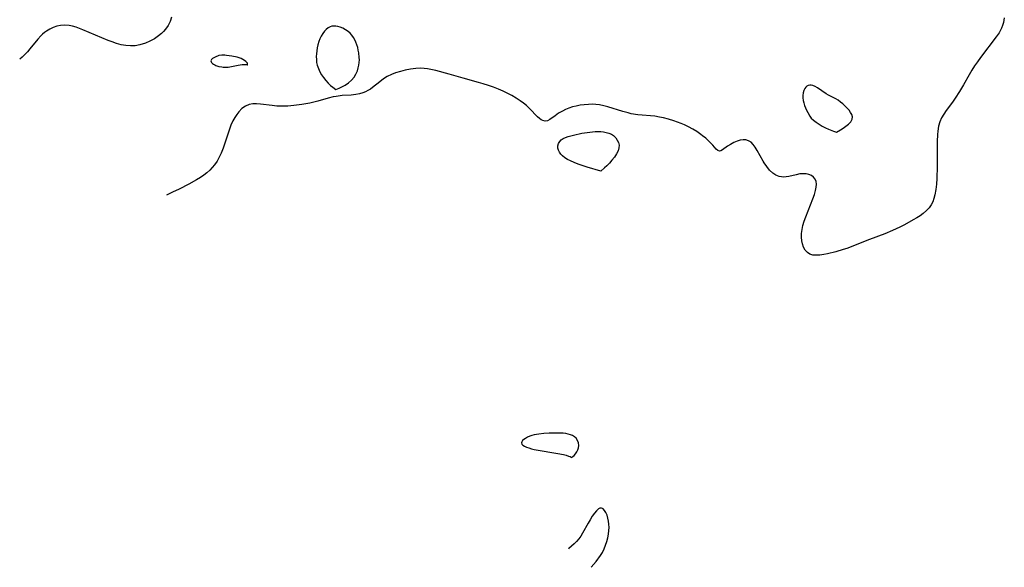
# Model space of a CAD drawing. Header units: inches. Extents: x 1073367 to 1082519, y 1569854 to 1574957.
# Tile 273 of 565: x 1079051 to 1079386, y 1571442 to 1571627. Entities that reach past the tile are written whole.
import ezdxf

# ---------------------------------------------------------------- set-up
doc = ezdxf.new("R2010")
doc.units = ezdxf.units.IN
doc.header["$MEASUREMENT"] = 0
doc.layers.add('CGG_CurvaNivelLidar_v1', color=7, linetype='Continuous', lineweight=30, true_color=0x008008)

msp = doc.modelspace()

# ---------------------------------------------------------------- linework, layer by layer
at = {"layer": 'CGG_CurvaNivelLidar_v1'}
for points in [[(1079102.7979, 1571628.1826, 73), (1079102.307, 1571626.7855, 73), (1079101.624, 1571625.4373, 73), (1079100.7534, 1571624.1723, 73), (1079100.0805, 1571623.4043, 73), (1079099.3376, 1571622.6848, 73), (1079098.3328, 1571621.854, 73), (1079096.9357, 1571620.8974, 73), (1079095.4441, 1571620.0695, 73), (1079093.8797, 1571619.3854, 73), (1079092.0211, 1571618.8113, 73), (1079090.4299, 1571618.5235, 73), (1079088.8185, 1571618.4357, 73), (1079087.2356, 1571618.5625, 73), (1079085.6517, 1571618.8662, 73), (1079084.0725, 1571619.3077, 73), (1079082.5959, 1571619.8187, 73), (1079081.2371, 1571620.3446, 73), (1079072.7078, 1571623.9056, 73), (1079070.3555, 1571624.7867, 73), (1079069.2004, 1571625.1519, 73), (1079068.0513, 1571625.4168, 73), (1079066.5503, 1571625.5501, 73), (1079065.0532, 1571625.4429, 73), (1079063.8028, 1571625.1679, 73), (1079062.5844, 1571624.7429, 73), (1079061.4093, 1571624.1844, 73), (1079060.2907, 1571623.5025, 73), (1079059.5958, 1571622.9896, 73), (1079058.9681, 1571622.4509, 73), (1079058.3412, 1571621.8408, 73), (1079057.3938, 1571620.7944, 73), (1079054.6965, 1571617.4506, 73), (1079053.8305, 1571616.4497, 73), (1079052.938, 1571615.5083, 73), (1079052.019, 1571614.6463, 73), (1079051.2198, 1571614.0057, 73)], [(1079385.5052, 1571627.9589, 73.5), (1079385.1893, 1571626.421, 73.5), (1079384.9029, 1571625.4155, 73.5), (1079384.5369, 1571624.4487, 73.5), (1079383.7319, 1571622.941, 73.5), (1079382.7446, 1571621.4998, 73.5), (1079377.4504, 1571614.5804, 73.5), (1079376.3594, 1571613.0949, 73.5), (1079375.3794, 1571611.6564, 73.5), (1079374.4453, 1571610.1829, 73.5), (1079373.5568, 1571608.681, 73.5), (1079371.6306, 1571605.2177, 73.5), (1079370.3092, 1571602.9831, 73.5), (1079368.8201, 1571600.7125, 73.5), (1079367.8703, 1571599.3725, 73.5), (1079365.7424, 1571596.4956, 73.5), (1079364.9323, 1571595.2778, 73.5), (1079364.2217, 1571594.0239, 73.5), (1079363.6491, 1571592.7174, 73.5), (1079363.2089, 1571591.1876, 73.5), (1079362.9426, 1571589.5899, 73.5), (1079362.8358, 1571588.4455, 73.5), (1079362.7408, 1571585.9874, 73.5), (1079362.7359, 1571577.5018, 73.5), (1079362.6218, 1571573.4402, 73.5), (1079362.4863, 1571571.5409, 73.5), (1079362.2714, 1571569.689, 73.5), (1079361.9471, 1571567.9052, 73.5), (1079361.6247, 1571566.715, 73.5), (1079361.2012, 1571565.5844, 73.5), (1079360.6554, 1571564.528, 73.5), (1079359.9416, 1571563.522, 73.5), (1079359.0966, 1571562.6007, 73.5), (1079357.9585, 1571561.6042, 73.5), (1079356.8994, 1571560.826, 73.5), (1079355.774, 1571560.0956, 73.5), (1079354.5983, 1571559.4006, 73.5), (1079351.6472, 1571557.8065, 73.5), (1079350.0839, 1571557.0135, 73.5), (1079347.5719, 1571555.8417, 73.5), (1079344.9167, 1571554.7545, 73.5), (1079339.6808, 1571552.7737, 73.5), (1079334.9158, 1571550.8361, 73.5), (1079333.501, 1571550.2772, 73.5), (1079332.0808, 1571549.7603, 73.5), (1079330.8151, 1571549.3506, 73.5), (1079328.291, 1571548.6416, 73.5), (1079325.5083, 1571547.9708, 73.5), (1079324.1787, 1571547.703, 73.5), (1079322.8832, 1571547.4998, 73.5), (1079321.6639, 1571547.4108, 73.5), (1079320.5367, 1571547.4891, 73.5), (1079319.5286, 1571547.7898, 73.5), (1079318.664, 1571548.3559, 73.5), (1079317.9456, 1571549.1515, 73.5), (1079317.3744, 1571550.1295, 73.5), (1079316.9596, 1571551.2527, 73.5), (1079316.7308, 1571552.3549, 73.5), (1079316.6312, 1571553.5257, 73.5), (1079316.66, 1571554.8069, 73.5), (1079316.8214, 1571556.1203, 73.5), (1079317.1369, 1571557.5523, 73.5), (1079317.5672, 1571558.9912, 73.5), (1079318.0779, 1571560.4296, 73.5), (1079320.5281, 1571566.6164, 73.5), (1079321.0243, 1571568.047, 73.5), (1079321.4232, 1571569.4118, 73.5), (1079321.6594, 1571570.5246, 73.5), (1079321.75, 1571571.5558, 73.5), (1079321.6439, 1571572.4889, 73.5), (1079321.3081, 1571573.2921, 73.5), (1079320.7669, 1571573.9672, 73.5), (1079320.0541, 1571574.496, 73.5), (1079319.1756, 1571574.8678, 73.5), (1079318.1869, 1571575.0661, 73.5), (1079317.1719, 1571575.0992, 73.5), (1079316.1172, 1571575.006, 73.5), (1079314.8406, 1571574.7751, 73.5), (1079312.3234, 1571574.189, 73.5), (1079311.4828, 1571574.0307, 73.5), (1079310.6529, 1571573.9523, 73.5), (1079309.8688, 1571573.9869, 73.5), (1079309.0946, 1571574.1407, 73.5), (1079307.9718, 1571574.6042, 73.5), (1079306.8805, 1571575.3405, 73.5), (1079305.8203, 1571576.3432, 73.5), (1079304.8482, 1571577.5186, 73.5), (1079303.9613, 1571578.8134, 73.5), (1079303.6203, 1571579.3704, 73.5), (1079301.6317, 1571582.9617, 73.5), (1079300.9705, 1571584.0822, 73.5), (1079300.2465, 1571585.0588, 73.5), (1079299.5104, 1571585.7542, 73.5), (1079298.6897, 1571586.2646, 73.5), (1079297.8019, 1571586.5595, 73.5), (1079296.8438, 1571586.6161, 73.5), (1079295.8537, 1571586.4659, 73.5), (1079294.8526, 1571586.1584, 73.5), (1079293.6928, 1571585.6549, 73.5), (1079292.5807, 1571585.0532, 73.5), (1079291.5533, 1571584.4062, 73.5), (1079289.8752, 1571583.1664, 73.5), (1079289.307, 1571582.8081, 73.5), (1079288.7906, 1571582.7004, 73.5), (1079288.2771, 1571582.9236, 73.5), (1079287.7328, 1571583.422, 73.5), (1079286.5443, 1571584.7339, 73.5), (1079285.0991, 1571586.205, 73.5), (1079284.1157, 1571587.1101, 73.5), (1079283.0415, 1571588.005, 73.5), (1079282.4455, 1571588.4587, 73.5), (1079281.1329, 1571589.3699, 73.5), (1079279.7418, 1571590.2243, 73.5), (1079278.2834, 1571591.0096, 73.5), (1079276.9581, 1571591.6337, 73.5), (1079275.7513, 1571592.1489, 73.5), (1079274.5236, 1571592.6284, 73.5), (1079273.2786, 1571593.0701, 73.5), (1079271.534, 1571593.6121, 73.5), (1079269.7693, 1571594.0674, 73.5), (1079268.4805, 1571594.3345, 73.5), (1079266.8321, 1571594.5833, 73.5), (1079261.0736, 1571595.1233, 73.5), (1079258.7914, 1571595.4729, 73.5), (1079257.7747, 1571595.7022, 73.5), (1079255.952, 1571596.2119, 73.5), (1079250.9455, 1571597.8054, 73.5), (1079249.5391, 1571598.1723, 73.5), (1079248.1216, 1571598.4483, 73.5), (1079246.8602, 1571598.594, 73.5), (1079245.5927, 1571598.6522, 73.5), (1079244.3251, 1571598.631, 73.5), (1079242.8521, 1571598.5154, 73.5), (1079241.49, 1571598.3314, 73.5), (1079240.1523, 1571598.0742, 73.5), (1079238.8507, 1571597.7374, 73.5), (1079237.6774, 1571597.3456, 73.5), (1079236.5558, 1571596.8859, 73.5), (1079235.4966, 1571596.3661, 73.5), (1079234.1804, 1571595.5877, 73.5), (1079233.0048, 1571594.783, 73.5), (1079231.1826, 1571593.4496, 73.5), (1079230.4099, 1571593.0724, 73.5), (1079229.6265, 1571592.9774, 73.5), (1079228.815, 1571593.1522, 73.5), (1079228.2495, 1571593.4375, 73.5), (1079227.695, 1571593.8378, 73.5), (1079227.0569, 1571594.4186, 73.5), (1079224.3315, 1571597.2554, 73.5), (1079223.2929, 1571598.2323, 73.5), (1079222.2549, 1571599.0768, 73.5), (1079221.1434, 1571599.8774, 73.5), (1079219.7487, 1571600.7803, 73.5), (1079218.2887, 1571601.6217, 73.5), (1079217.1861, 1571602.1962, 73.5), (1079215.3791, 1571603.0771, 73.5), (1079213.7402, 1571603.7957, 73.5), (1079212.0629, 1571604.4578, 73.5), (1079210.3566, 1571605.0649, 73.5), (1079208.5499, 1571605.6418, 73.5), (1079206.9911, 1571606.0973, 73.5), (1079201.7711, 1571607.4679, 73.5), (1079196.9761, 1571608.8923, 73.5), (1079192.5042, 1571610.1025, 73.5), (1079190.8133, 1571610.5058, 73.5), (1079189.6882, 1571610.7114, 73.5), (1079188.5663, 1571610.8534, 73.5), (1079187.4449, 1571610.919, 73.5), (1079185.6664, 1571610.8318, 73.5), (1079183.8925, 1571610.5681, 73.5), (1079182.125, 1571610.2033, 73.5), (1079180.4763, 1571609.8088, 73.5), (1079178.8584, 1571609.3261, 73.5), (1079177.4081, 1571608.7569, 73.5), (1079176.0192, 1571608.0691, 73.5), (1079174.7089, 1571607.2676, 73.5), (1079173.4443, 1571606.3295, 73.5), (1079171.048, 1571604.3764, 73.5), (1079170.2738, 1571603.8053, 73.5), (1079169.4683, 1571603.2956, 73.5), (1079168.6336, 1571602.8735, 73.5), (1079167.7579, 1571602.5272, 73.5), (1079166.5781, 1571602.1834, 73.5), (1079165.3569, 1571601.946, 73.5), (1079163.8137, 1571601.7769, 73.5), (1079160.6496, 1571601.5825, 73.5), (1079158.6501, 1571601.3499, 73.5), (1079157.6611, 1571601.1591, 73.5), (1079155.9509, 1571600.7303, 73.5), (1079152.4862, 1571599.7398, 73.5), (1079149.7396, 1571599.0899, 73.5), (1079147.0036, 1571598.5806, 73.5), (1079144.3122, 1571598.2127, 73.5), (1079142.263, 1571598.0445, 73.5), (1079140.3999, 1571597.9881, 73.5), (1079138.5622, 1571598.0473, 73.5), (1079136.9433, 1571598.2099, 73.5), (1079133.0112, 1571598.7528, 73.5), (1079131.6568, 1571598.8547, 73.5), (1079130.3605, 1571598.8197, 73.5), (1079129.1369, 1571598.5843, 73.5), (1079127.859, 1571598.0173, 73.5), (1079126.6895, 1571597.1724, 73.5), (1079125.6275, 1571596.1036, 73.5), (1079124.901, 1571595.1749, 73.5), (1079124.2375, 1571594.1581, 73.5), (1079123.6375, 1571593.0665, 73.5), (1079122.9385, 1571591.5283, 73.5), (1079122.3173, 1571589.9126, 73.5), (1079120.2473, 1571583.784, 73.5), (1079119.6035, 1571582.109, 73.5), (1079118.9623, 1571580.7071, 73.5), (1079118.2275, 1571579.3682, 73.5), (1079117.3855, 1571578.1093, 73.5), (1079116.6116, 1571577.1562, 73.5), (1079115.7614, 1571576.2696, 73.5), (1079114.7834, 1571575.401, 73.5), (1079113.7394, 1571574.5969, 73.5), (1079112.6415, 1571573.8478, 73.5), (1079111.2252, 1571572.9845, 73.5), (1079108.6743, 1571571.5939, 73.5), (1079105.3528, 1571569.9018, 73.5), (1079103.1376, 1571568.8227, 73.5), (1079101.0413, 1571567.8623, 73.5)], [(1079245.2278, 1571441.5584, 74), (1079246.9406, 1571443.5707, 74), (1079248.4152, 1571445.5714, 74), (1079249.0406, 1571446.6321, 74), (1079249.5987, 1571447.7866, 74), (1079250.0914, 1571449.0104, 74), (1079250.5144, 1571450.2841, 74), (1079250.8573, 1571451.5916, 74), (1079251.0888, 1571452.8013, 74), (1079251.2386, 1571454.0125, 74), (1079251.2987, 1571455.0913, 74), (1079251.2822, 1571456.1462, 74), (1079251.1797, 1571457.1627, 74), (1079250.9499, 1571458.2577, 74), (1079250.623, 1571459.2597, 74), (1079250.2248, 1571460.1409, 74), (1079249.7758, 1571460.8644, 74), (1079249.292, 1571461.3827, 74), (1079249.0354, 1571461.5481, 74), (1079248.7629, 1571461.638, 74), (1079248.5536, 1571461.6516, 74), (1079248.3433, 1571461.6193, 74), (1079248.187, 1571461.5681, 74), (1079247.7795, 1571461.3446, 74), (1079247.0754, 1571460.7251, 74), (1079246.3533, 1571459.8713, 74), (1079245.6249, 1571458.85, 74), (1079244.9009, 1571457.7119, 74), (1079244.2259, 1571456.5619, 74), (1079242.3315, 1571453.1383, 74), (1079241.73, 1571452.1387, 74), (1079241.066, 1571451.2013, 74), (1079240.2827, 1571450.3124, 74), (1079239.4306, 1571449.4872, 74), (1079237.7075, 1571447.9254, 74), (1079237.5433, 1571447.7632, 74)]]:
    msp.add_polyline3d(points, dxfattribs=at)
for points in [[(1079158.5, 1571603.652, 73.5), (1079159.6794, 1571604.1137, 73.5), (1079160.6454, 1571604.5623, 73.5), (1079161.7401, 1571605.1609, 73.5), (1079162.861, 1571605.9119, 73.5), (1079163.9031, 1571606.8197, 73.5), (1079164.7226, 1571607.8035, 73.5), (1079165.3739, 1571608.8737, 73.5), (1079165.8569, 1571609.9691, 73.5), (1079166.1737, 1571611.0261, 73.5), (1079166.3542, 1571611.9319, 73.5), (1079166.4842, 1571612.8466, 73.5), (1079166.5436, 1571613.7689, 73.5), (1079166.5266, 1571614.5436, 73.5), (1079166.3515, 1571616.099, 73.5), (1079166.1834, 1571617.032, 73.5), (1079165.9716, 1571617.9558, 73.5), (1079165.7098, 1571618.8617, 73.5), (1079165.3885, 1571619.7399, 73.5), (1079164.9938, 1571620.5784, 73.5), (1079164.5233, 1571621.3522, 73.5), (1079163.9791, 1571622.0727, 73.5), (1079163.3716, 1571622.7355, 73.5), (1079162.7067, 1571623.332, 73.5), (1079161.8396, 1571623.9497, 73.5), (1079160.9217, 1571624.4594, 73.5), (1079159.9769, 1571624.857, 73.5), (1079159.2562, 1571625.0731, 73.5), (1079158.5374, 1571625.1981, 73.5), (1079157.864, 1571625.2155, 73.5), (1079157.2093, 1571625.1289, 73.5), (1079156.5863, 1571624.9323, 73.5), (1079155.9152, 1571624.5606, 73.5), (1079155.2979, 1571624.0607, 73.5), (1079154.729, 1571623.4606, 73.5), (1079154.134, 1571622.6779, 73.5), (1079153.6011, 1571621.8164, 73.5), (1079153.1376, 1571620.893, 73.5), (1079152.7569, 1571619.9183, 73.5), (1079152.4616, 1571618.8652, 73.5), (1079152.2405, 1571617.7806, 73.5), (1079152.0854, 1571616.7978, 73.5), (1079151.973, 1571615.8075, 73.5), (1079151.9159, 1571614.8154, 73.5), (1079151.9322, 1571613.8265, 73.5), (1079152.0341, 1571612.8879, 73.5), (1079152.2694, 1571611.8834, 73.5), (1079152.6443, 1571610.8147, 73.5), (1079153.1404, 1571609.7214, 73.5), (1079153.7394, 1571608.6421, 73.5), (1079154.36, 1571607.7053, 73.5), (1079155.1615, 1571606.6997, 73.5), (1079155.9945, 1571605.807, 73.5), (1079156.797, 1571605.0435, 73.5), (1079157.5084, 1571604.4269, 73.5)], [(1079128.5, 1571611.9259, 73.5), (1079128.5809, 1571612.0593, 73.5), (1079128.5829, 1571612.3312, 73.5), (1079128.5215, 1571612.5586, 73.5), (1079128.2785, 1571612.9657, 73.5), (1079128.0293, 1571613.2202, 73.5), (1079127.5736, 1571613.5595, 73.5), (1079127.0185, 1571613.8729, 73.5), (1079126.3972, 1571614.1533, 73.5), (1079125.7441, 1571614.3946, 73.5), (1079125.0945, 1571614.5906, 73.5), (1079123.2881, 1571614.9713, 73.5), (1079121.4853, 1571615.2407, 73.5), (1079120.8864, 1571615.2896, 73.5), (1079119.8042, 1571615.2857, 73.5), (1079118.8573, 1571615.1548, 73.5), (1079118.4066, 1571615.0392, 73.5), (1079118.0212, 1571614.9046, 73.5), (1079117.3113, 1571614.5717, 73.5), (1079116.6372, 1571614.1364, 73.5), (1079116.3804, 1571613.9034, 73.5), (1079116.2, 1571613.6617, 73.5), (1079116.119, 1571613.4117, 73.5), (1079116.1748, 1571613.1061, 73.5), (1079116.3683, 1571612.7996, 73.5), (1079116.6677, 1571612.5035, 73.5), (1079117.0506, 1571612.2301, 73.5), (1079117.4379, 1571612.0199, 73.5), (1079117.864, 1571611.8342, 73.5), (1079118.8022, 1571611.5291, 73.5), (1079119.8107, 1571611.3172, 73.5), (1079120.3273, 1571611.2538, 73.5), (1079120.8482, 1571611.2266, 73.5), (1079121.4334, 1571611.2454, 73.5), (1079122.0198, 1571611.307, 73.5), (1079125.3633, 1571611.942, 73.5), (1079126.778, 1571612.151, 73.5), (1079127.386, 1571612.1972, 73.5), (1079127.8875, 1571612.1921, 73.5), (1079128.2538, 1571612.1323, 73.5), (1079128.4568, 1571612.0339, 73.5)], [(1079328.5, 1571589.2208, 73.5), (1079329.8789, 1571589.9807, 73.5), (1079330.7762, 1571590.5332, 73.5), (1079331.7243, 1571591.192, 73.5), (1079332.6205, 1571591.9337, 73.5), (1079333.3578, 1571592.7358, 73.5), (1079333.8256, 1571593.5765, 73.5), (1079333.9413, 1571594.3994, 73.5), (1079333.7561, 1571595.1953, 73.5), (1079333.3344, 1571595.9248, 73.5), (1079332.7879, 1571596.6321, 73.5), (1079332.1689, 1571597.3349, 73.5), (1079331.4625, 1571598.0584, 73.5), (1079330.7123, 1571598.756, 73.5), (1079329.9266, 1571599.4142, 73.5), (1079329.1084, 1571600.0169, 73.5), (1079328.2574, 1571600.5438, 73.5), (1079325.8228, 1571601.735, 73.5), (1079325.061, 1571602.1851, 73.5), (1079322.0752, 1571604.2183, 73.5), (1079321.2886, 1571604.6609, 73.5), (1079320.5151, 1571604.9811, 73.5), (1079319.9583, 1571605.1103, 73.5), (1079319.4265, 1571605.1325, 73.5), (1079318.935, 1571605.032, 73.5), (1079318.5111, 1571604.8068, 73.5), (1079318.1382, 1571604.4725, 73.5), (1079317.8154, 1571604.0502, 73.5), (1079317.4593, 1571603.3613, 73.5), (1079317.2071, 1571602.5412, 73.5), (1079317.0905, 1571601.6484, 73.5), (1079317.1117, 1571600.82, 73.5), (1079317.2321, 1571599.9706, 73.5), (1079317.4314, 1571599.1129, 73.5), (1079317.6951, 1571598.2583, 73.5), (1079318.0136, 1571597.4184, 73.5), (1079318.3818, 1571596.6055, 73.5), (1079318.766, 1571595.878, 73.5), (1079319.5216, 1571594.59, 73.5), (1079319.9726, 1571593.9908, 73.5), (1079320.7128, 1571593.2527, 73.5), (1079321.6174, 1571592.5369, 73.5), (1079322.6336, 1571591.8578, 73.5), (1079323.7085, 1571591.2296, 73.5), (1079324.7902, 1571590.6664, 73.5), (1079325.8273, 1571590.1823, 73.5), (1079327.4805, 1571589.5268, 73.5)], [(1079248.5, 1571576.0122, 73.5), (1079243.8553, 1571577.3678, 73.5), (1079240.8805, 1571578.357, 73.5), (1079239.4561, 1571578.8972, 73.5), (1079238.1757, 1571579.4482, 73.5), (1079237.157, 1571579.9718, 73.5), (1079236.2967, 1571580.5174, 73.5), (1079235.5339, 1571581.1254, 73.5), (1079234.9496, 1571581.7386, 73.5), (1079234.4805, 1571582.398, 73.5), (1079234.1426, 1571583.0883, 73.5), (1079233.9613, 1571583.7967, 73.5), (1079233.969, 1571584.5866, 73.5), (1079234.1735, 1571585.3498, 73.5), (1079234.5527, 1571586.0502, 73.5), (1079235.101, 1571586.6476, 73.5), (1079235.7734, 1571587.0907, 73.5), (1079236.5626, 1571587.4396, 73.5), (1079237.4359, 1571587.7272, 73.5), (1079239.2675, 1571588.2042, 73.5), (1079242.0848, 1571588.8167, 73.5), (1079243.8424, 1571589.1207, 73.5), (1079245.7156, 1571589.3596, 73.5), (1079246.6444, 1571589.4332, 73.5), (1079247.563, 1571589.4631, 73.5), (1079248.4663, 1571589.4352, 73.5), (1079249.4426, 1571589.3216, 73.5), (1079250.3827, 1571589.1249, 73.5), (1079251.2727, 1571588.8487, 73.5), (1079252.0941, 1571588.4897, 73.5), (1079252.8214, 1571588.0378, 73.5), (1079253.0347, 1571587.8657, 73.5), (1079253.6387, 1571587.2266, 73.5), (1079254.1224, 1571586.4853, 73.5), (1079254.4808, 1571585.6729, 73.5), (1079254.6959, 1571584.8153, 73.5), (1079254.6741, 1571583.8595, 73.5), (1079254.3665, 1571582.8566, 73.5), (1079253.825, 1571581.7989, 73.5), (1079253.1116, 1571580.7275, 73.5), (1079252.2876, 1571579.6829, 73.5), (1079251.4129, 1571578.7044, 73.5), (1079250.5217, 1571577.8037, 73.5), (1079249.7114, 1571577.0479, 73.5)], [(1079238.5, 1571478.8375, 74), (1079238.6593, 1571478.875, 74), (1079238.9973, 1571479.1084, 74), (1079239.4456, 1571479.5108, 74), (1079239.9318, 1571480.0624, 74), (1079240.3491, 1571480.6785, 74), (1079240.6988, 1571481.3758, 74), (1079240.9453, 1571482.1232, 74), (1079241.0544, 1571482.887, 74), (1079240.9664, 1571483.7927, 74), (1079240.6547, 1571484.6243, 74), (1079240.1593, 1571485.3365, 74), (1079239.5795, 1571485.8482, 74), (1079238.9217, 1571486.2391, 74), (1079238.2072, 1571486.5491, 74), (1079237.434, 1571486.771, 74), (1079236.6211, 1571486.9195, 74), (1079235.7794, 1571487.0147, 74), (1079233.9037, 1571487.1052, 74), (1079232.8776, 1571487.111, 74), (1079230.9521, 1571487.061, 74), (1079229.1724, 1571486.9479, 74), (1079227.4776, 1571486.7665, 74), (1079225.9008, 1571486.4852, 74), (1079225.1524, 1571486.2847, 74), (1079224.3695, 1571486.0044, 74), (1079223.6428, 1571485.6749, 74), (1079222.9847, 1571485.3114, 74), (1079222.4145, 1571484.9268, 74), (1079221.959, 1571484.5325, 74), (1079221.655, 1571484.1388, 74), (1079221.5514, 1571483.7562, 74), (1079221.7073, 1571483.367, 74), (1079222.0926, 1571483.0007, 74), (1079222.6489, 1571482.6563, 74), (1079223.3315, 1571482.3347, 74), (1079224.1067, 1571482.0385, 74), (1079224.9501, 1571481.7729, 74), (1079225.844, 1571481.5457, 74), (1079226.5695, 1571481.399, 74), (1079233.8691, 1571480.1806, 74), (1079235.8861, 1571479.7771, 74), (1079236.7471, 1571479.556, 74), (1079237.4962, 1571479.3193, 74), (1079238.0603, 1571479.1028, 74), (1079238.4072, 1571478.9345, 74)]]:
    msp.add_polyline3d(points, close=True, dxfattribs=at)

doc.saveas('drawing.dxf')
